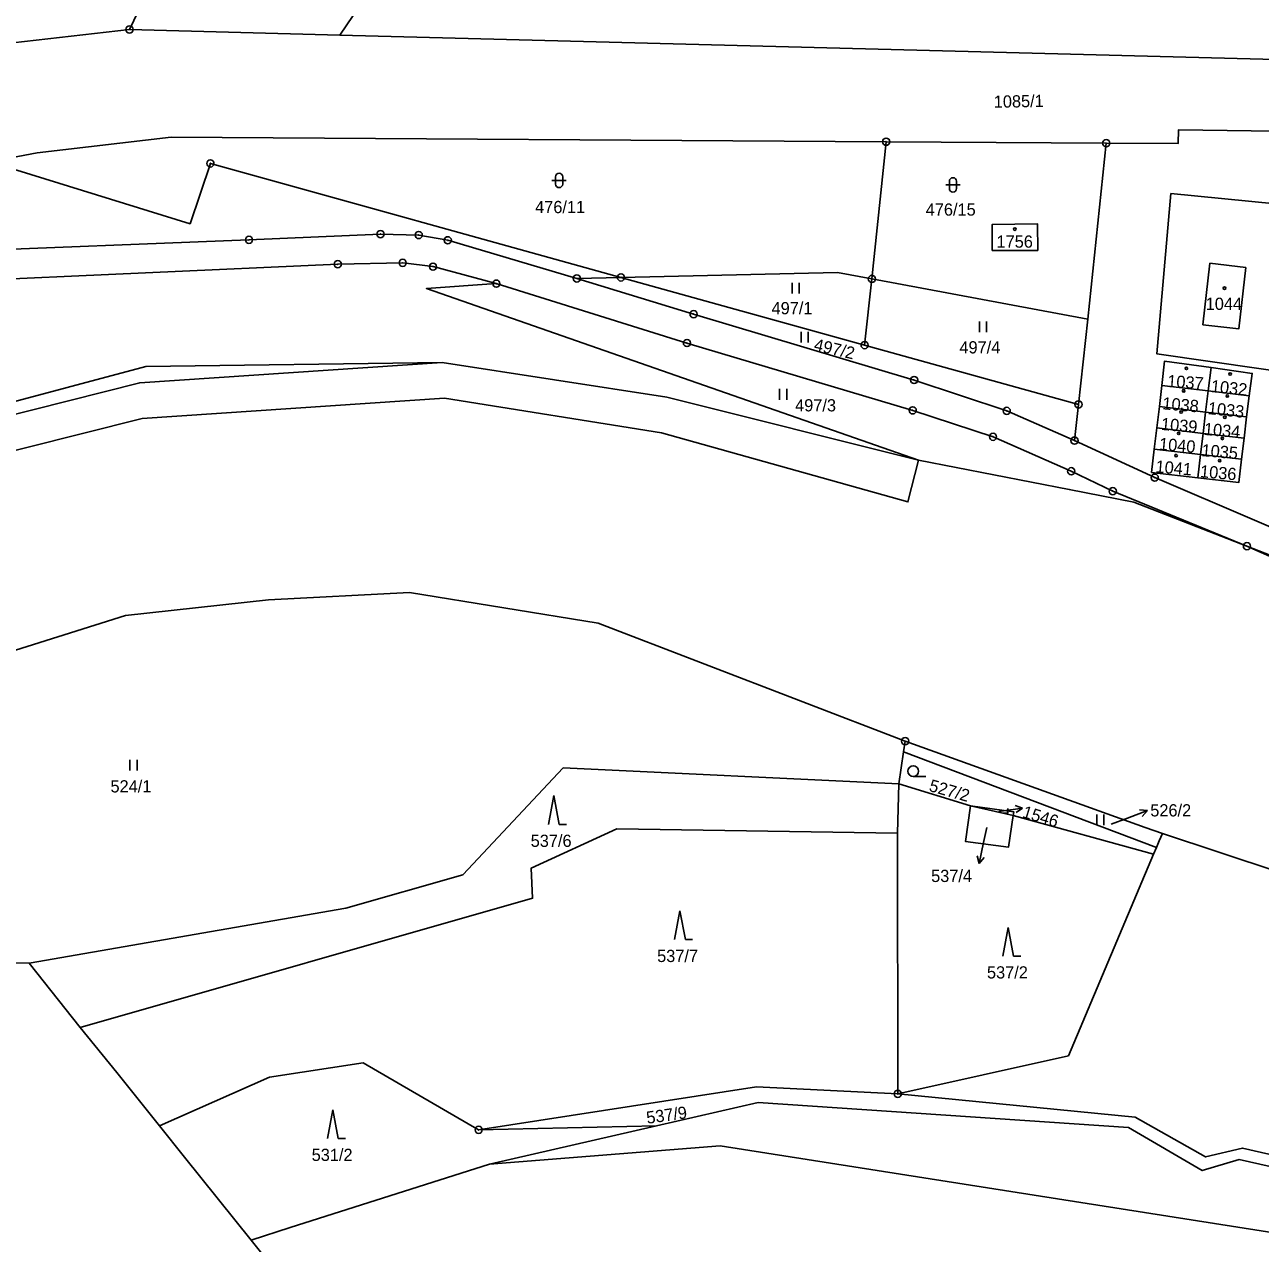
# Model space of a CAD drawing. Extents: x -680203 to -673936, y -1102717 to -1093650.
# Drawn here: x -679656.1 to -679484.2, y -1098720.1 to -1098550.5 of the extents above; entities that cross this region are included whole.
import ezdxf

# ---------------------------------------------------------------- set-up
doc = ezdxf.new("R2010")
doc.units = 0
for name, color, linetype in [('SOxx02xx_Koleje_param další_Popis10', 7, 'Continuous'), ('SOxx02xx_Staničení_Popis10', 7, 'Continuous'), ('SOxxxxxx_Koleje_hlavní_body_Popis10', 7, 'Continuous'), ('SOxxxxxx_Koleje_LN_parametry_Popis10', 7, 'Continuous'), ('SOxxxxxx_Koleje_param další_Popis10', 7, 'Continuous'), ('SOxxxxxx_Osa_bod_P', 7, 'Continuous'), ('x_prac', 7, 'Continuous')]:
    doc.layers.add(name, color=color, linetype=linetype)

msp = doc.modelspace()

# ---------------------------------------------------------------- linework, layer by layer
at = {"layer": 'SOxx02xx_Koleje_param další_Popis10'}
for centre, radius in [((-679641.49, -1098551.18), 0.5), ((-679641.49, -1098551.18), 0.0303), ((-679536.23, -1098566.8), 0.5), ((-679505.61, -1098567), 0.5), ((-679536.23, -1098566.8), 0.0303), ((-679505.61, -1098567), 0.0303), ((-679630.24, -1098569.82), 0.5), ((-679630.24, -1098569.82), 0.0303), ((-679624.87, -1098580.46), 0.5), ((-679606.57, -1098579.66), 0.5), ((-679606.57, -1098579.66), 0.0303), ((-679601.26, -1098579.79), 0.5), ((-679601.26, -1098579.79), 0.0303), ((-679597.22, -1098580.52), 0.5), ((-679624.87, -1098580.46), 0.0303), ((-679597.22, -1098580.52), 0.0303), ((-679612.52, -1098583.85), 0.5), ((-679612.52, -1098583.85), 0.0303), ((-679603.49, -1098583.66), 0.5), ((-679603.49, -1098583.66), 0.0303), ((-679599.27, -1098584.19), 0.5), ((-679599.27, -1098584.19), 0.0303), ((-679579.26, -1098585.83), 0.5), ((-679573.12, -1098585.69), 0.5), ((-679538.21, -1098585.9), 0.5), ((-679590.46, -1098586.55), 0.5), ((-679590.46, -1098586.55), 0.0303), ((-679579.26, -1098585.83), 0.0303), ((-679573.12, -1098585.69), 0.0303), ((-679538.21, -1098585.9), 0.0303), ((-679563.01, -1098590.8), 0.5), ((-679563.01, -1098590.8), 0.0303), ((-679563.94, -1098594.82), 0.5), ((-679563.94, -1098594.82), 0.0303), ((-679539.22, -1098595.11), 0.5), ((-679539.22, -1098595.11), 0.0303), ((-679532.33, -1098599.97), 0.5), ((-679532.33, -1098599.97), 0.0303), ((-679532.53, -1098604.2), 0.5), ((-679532.53, -1098604.2), 0.0303), ((-679519.45, -1098604.27), 0.5), ((-679519.45, -1098604.27), 0.0303), ((-679509.47, -1098603.37), 0.5), ((-679509.47, -1098603.37), 0.0303), ((-679521.36, -1098607.87), 0.5), ((-679521.36, -1098607.87), 0.0303), ((-679510.02, -1098608.41), 0.5), ((-679510.02, -1098608.41), 0.0303), ((-679510.48, -1098612.67), 0.5), ((-679510.48, -1098612.67), 0.0303), ((-679498.86, -1098613.56), 0.5), ((-679498.86, -1098613.56), 0.0303), ((-679504.7, -1098615.44), 0.5), ((-679504.7, -1098615.44), 0.0303), ((-679486.03, -1098623.1), 0.5), ((-679486.03, -1098623.1), 0.0303), ((-679533.58, -1098650.24), 0.5), ((-679533.58, -1098650.24), 0.0303), ((-679534.61, -1098699.34), 0.5), ((-679534.61, -1098699.34), 0.0303), ((-679592.92, -1098704.35), 0.5), ((-679592.92, -1098704.35), 0.0303)]:
    msp.add_circle(centre, radius, dxfattribs=at)
at = {"layer": 'SOxx02xx_Staničení_Popis10'}
for p, q in [((-679517.24, -1098659.55), (-679518.3, -1098659.2)), ((-679520.55, -1098660.02), (-679520.21, -1098659.97)), ((-679520.21, -1098659.97), (-679517.24, -1098659.55)), ((-679517.24, -1098659.55), (-679518.16, -1098660.19)), ((-679504.94, -1098661.81), (-679502.67, -1098660.96)), ((-679502.67, -1098660.96), (-679499.87, -1098659.89)), ((-679499.87, -1098659.89), (-679500.98, -1098659.78)), ((-679499.87, -1098659.89), (-679500.62, -1098660.71)), ((-679522.2, -1098662.27), (-679522.66, -1098664.36)), ((-679522.66, -1098664.36), (-679523.28, -1098667.29)), ((-679523.28, -1098667.29), (-679523.57, -1098666.21)), ((-679523.28, -1098667.29), (-679522.59, -1098666.42))]:
    msp.add_line(p, q, dxfattribs=at)
at = {"layer": 'SOxxxxxx_Koleje_hlavní_body_Popis10'}
for p, q in [((-679582.23, -1098571.69), (-679582.23, -1098572.69)), ((-679581.23, -1098572.69), (-679581.23, -1098571.69)), ((-679582.73, -1098572.19), (-679580.73, -1098572.19)), ((-679527.93, -1098572.81), (-679525.93, -1098572.81)), ((-679527.43, -1098572.31), (-679527.43, -1098573.31)), ((-679526.43, -1098573.31), (-679526.43, -1098572.31)), ((-679549.32, -1098587.95), (-679549.32, -1098586.45)), ((-679548.32, -1098587.95), (-679548.32, -1098586.45)), ((-679523.26, -1098593.33), (-679523.26, -1098591.83)), ((-679522.26, -1098593.33), (-679522.26, -1098591.83)), ((-679548.06, -1098594.77), (-679548.06, -1098593.27)), ((-679547.06, -1098594.77), (-679547.06, -1098593.27)), ((-679551.05, -1098602.72), (-679551.05, -1098601.22)), ((-679550.05, -1098602.72), (-679550.05, -1098601.22)), ((-679641.44, -1098654.34), (-679641.44, -1098652.84)), ((-679640.44, -1098654.34), (-679640.44, -1098652.84)), ((-679532.46, -1098655.17), (-679530.71, -1098655.17)), ((-679582.47, -1098657.83), (-679583.22, -1098661.83)), ((-679581.72, -1098661.83), (-679582.47, -1098657.83)), ((-679519.98, -1098660.27), (-679519.31, -1098660.27)), ((-679519.31, -1098660.27), (-679519.31, -1098659.6)), ((-679506.92, -1098661.93), (-679506.92, -1098660.43)), ((-679505.92, -1098661.93), (-679505.92, -1098660.43)), ((-679581.72, -1098661.83), (-679580.72, -1098661.83)), ((-679564.91, -1098673.86), (-679565.66, -1098677.86)), ((-679564.16, -1098677.86), (-679564.91, -1098673.86)), ((-679519.26, -1098676.16), (-679520.01, -1098680.16)), ((-679518.51, -1098680.16), (-679519.26, -1098676.16)), ((-679564.16, -1098677.86), (-679563.16, -1098677.86)), ((-679518.51, -1098680.16), (-679517.51, -1098680.16)), ((-679613.21, -1098701.55), (-679613.96, -1098705.55)), ((-679612.46, -1098705.55), (-679613.21, -1098701.55)), ((-679612.46, -1098705.55), (-679611.46, -1098705.55))]:
    msp.add_line(p, q, dxfattribs=at)
msp.add_circle((-679532.46, -1098654.42), 0.75, dxfattribs=at)
for centre, start, end in [((-679581.73, -1098571.69), 0, 180), ((-679581.73, -1098572.69), 180, 359.9879), ((-679526.93, -1098572.31), 0, 180), ((-679526.93, -1098573.31), 180, 359.9879)]:
    msp.add_arc(centre, 0.5, start, end, dxfattribs=at)
at = {"layer": 'SOxxxxxx_Koleje_LN_parametry_Popis10'}
msp.add_lwpolyline([(-679486.03, -1098623.1), (-679458.89, -1098635.12), (-679412.72, -1098645.66), (-679435.72, -1098639.39), (-679442.68, -1098637.61), (-679459.74, -1098633.25), (-679460.33, -1098633.1)], close=True, dxfattribs=at)
at = {"layer": 'SOxxxxxx_Koleje_param další_Popis10'}
for centre in [(-679518.33, -1098578.96), (-679489.16, -1098587.18), (-679494.45, -1098598.34), (-679488.36, -1098599.14), (-679494.83, -1098601.47), (-679488.76, -1098602.19), (-679495.18, -1098604.43), (-679489.11, -1098605.15), (-679495.53, -1098607.39), (-679489.46, -1098608.1), (-679495.89, -1098610.49), (-679489.82, -1098611.2)]:
    msp.add_circle(centre, 0.175, dxfattribs=at)
at = {"layer": 'x_prac'}
for p, q in [((-679612.21, -1098551.95), (-679605.21, -1098541.55)), ((-679641.49, -1098551.18), (-679612.21, -1098551.95)), ((-679612.21, -1098551.95), (-679478.16, -1098555.47)), ((-679665.03, -1098570.35), (-679654.33, -1098568.35)), ((-679538.21, -1098585.9), (-679536.23, -1098566.8)), ((-679536.23, -1098566.8), (-679505.61, -1098567)), ((-679505.61, -1098567), (-679508.18, -1098591.48)), ((-679579.26, -1098585.83), (-679573.12, -1098585.69)), ((-679573.12, -1098585.69), (-679539.22, -1098595.11)), ((-679539.22, -1098595.11), (-679538.21, -1098585.9)), ((-679538.21, -1098585.9), (-679508.18, -1098591.48)), ((-679508.18, -1098591.48), (-679509.47, -1098603.37)), ((-679509.47, -1098603.37), (-679539.22, -1098595.11)), ((-679491, -1098598.25), (-679491.43, -1098601.48)), ((-679497.88, -1098600.72), (-679498.22, -1098603.67)), ((-679497.88, -1098600.72), (-679491.43, -1098601.48)), ((-679491.43, -1098601.48), (-679491.78, -1098604.43)), ((-679491.43, -1098601.48), (-679485.72, -1098602.18)), ((-679486.09, -1098605.1), (-679485.72, -1098602.18)), ((-679509.47, -1098603.37), (-679510.02, -1098608.41)), ((-679498.22, -1098603.67), (-679498.57, -1098606.64)), ((-679498.22, -1098603.67), (-679491.78, -1098604.43)), ((-679491.78, -1098604.43), (-679492.12, -1098607.4)), ((-679491.78, -1098604.43), (-679486.09, -1098605.1)), ((-679486.43, -1098608.07), (-679486.09, -1098605.1)), ((-679498.57, -1098606.64), (-679498.92, -1098609.58)), ((-679498.57, -1098606.64), (-679492.12, -1098607.4)), ((-679492.12, -1098607.4), (-679492.47, -1098610.34)), ((-679492.12, -1098607.4), (-679486.43, -1098608.07)), ((-679498.92, -1098609.58), (-679492.47, -1098610.34)), ((-679486.78, -1098611.01), (-679486.43, -1098608.07)), ((-679492.47, -1098610.34), (-679492.85, -1098613.6)), ((-679492.47, -1098610.34), (-679486.78, -1098611.01)), ((-679533.8, -1098651.71), (-679533.58, -1098650.24)), ((-679533.8, -1098651.71), (-679534.47, -1098656.16)), ((-679533.8, -1098651.71), (-679498.62, -1098665.06)), ((-679534.47, -1098656.16), (-679534.63, -1098663.05)), ((-679534.47, -1098656.16), (-679524.5, -1098659.26)), ((-679524.5, -1098659.26), (-679518.56, -1098660.57)), ((-679518.56, -1098660.57), (-679499.01, -1098665.98)), ((-679534.63, -1098663.05), (-679534.61, -1098699.34)), ((-679498.62, -1098665.06), (-679498.23, -1098664.14)), ((-679498.23, -1098664.14), (-679497.79, -1098663.1)), ((-679510.85, -1098694.03), (-679499.01, -1098665.98)), ((-679499.01, -1098665.98), (-679498.62, -1098665.06)), ((-679648.34, -1098690.1), (-679655.47, -1098681.13)), ((-679643.26, -1098696.38), (-679648.34, -1098690.1)), ((-679534.61, -1098699.34), (-679510.85, -1098694.03)), ((-679637.33, -1098703.78), (-679643.26, -1098696.38)), ((-679637.33, -1098703.78), (-679633.82, -1098708.16)), ((-679568.19, -1098703.79), (-679592.92, -1098704.35)), ((-679591.4, -1098709.11), (-679568.19, -1098703.79)), ((-679633.82, -1098708.16), (-679624.58, -1098719.69))]:
    msp.add_line(p, q, dxfattribs=at)
for points in [[(-679605.21, -1098541.55), (-679637.26, -1098542.35), (-679641.49, -1098551.18)], [(-679700.75, -1098564.24), (-679672.36, -1098554.72), (-679641.49, -1098551.18)], [(-679654.33, -1098568.35), (-679635.69, -1098566.16), (-679536.23, -1098566.8)], [(-679396.42, -1098566.65), (-679419.86, -1098566.63), (-679434.82, -1098565.99), (-679495.54, -1098565.13), (-679495.61, -1098567.06), (-679505.61, -1098567)], [(-679573.12, -1098585.69), (-679630.24, -1098569.82), (-679633.06, -1098578.21), (-679657.15, -1098570.78), (-679665.03, -1098570.35)], [(-679467.02, -1098576.91), (-679467.28, -1098579.1), (-679467.7, -1098582.6), (-679469.85, -1098600.45), (-679498.56, -1098596.33), (-679496.62, -1098574.02), (-679467.02, -1098576.91)], [(-679515.12, -1098581.94), (-679515.16, -1098578.24), (-679521.46, -1098578.3), (-679521.46, -1098581.94), (-679515.12, -1098581.94)], [(-679751.21, -1098648.64), (-679749.28, -1098646.32), (-679748.01, -1098644.11), (-679747.13, -1098641.74), (-679742.56, -1098625.94), (-679741.44, -1098623.04), (-679740.09, -1098620.07), (-679737.68, -1098615.71), (-679736.11, -1098613.16), (-679733.23, -1098609.42), (-679729.64, -1098606.47), (-679725.3, -1098603.96), (-679674.11, -1098583.75), (-679667.19, -1098582.11), (-679624.87, -1098580.46), (-679606.57, -1098579.66), (-679601.26, -1098579.79), (-679597.22, -1098580.52), (-679579.26, -1098585.83)], [(-679590.46, -1098586.55), (-679599.27, -1098584.19), (-679603.49, -1098583.66), (-679612.52, -1098583.85), (-679666.07, -1098586.24), (-679672.4, -1098587.6), (-679722.99, -1098607.36), (-679728.67, -1098610.66), (-679733.31, -1098614.93), (-679734.9, -1098617.45), (-679737.01, -1098621.2), (-679738.15, -1098623.52), (-679739.42, -1098626.73), (-679742.77, -1098638.28), (-679744.39, -1098643.98), (-679745.46, -1098646.41), (-679746.79, -1098648.49), (-679749.01, -1098651.14)], [(-679486.17, -1098584.33), (-679491.18, -1098583.72), (-679492.15, -1098592.27), (-679487.14, -1098592.84), (-679486.17, -1098584.33)], [(-679573.12, -1098585.69), (-679542.99, -1098585.01), (-679538.21, -1098585.9)], [(-679531.74, -1098611.12), (-679600.18, -1098587.24), (-679590.46, -1098586.55)], [(-679590.46, -1098586.55), (-679563.94, -1098594.82), (-679532.53, -1098604.2), (-679521.36, -1098607.87), (-679510.48, -1098612.67), (-679504.7, -1098615.44), (-679486.03, -1098623.1)], [(-679510.02, -1098608.41), (-679519.45, -1098604.27), (-679532.33, -1098599.97), (-679563.01, -1098590.8), (-679579.26, -1098585.83)], [(-679746.5, -1098658.57), (-679719.83, -1098631.39), (-679683.73, -1098609.98), (-679639.2, -1098598.09), (-679597.98, -1098597.53)], [(-679597.98, -1098597.53), (-679640.08, -1098600.36), (-679674.82, -1098609.12), (-679708.93, -1098625.9), (-679723.38, -1098638.03), (-679744.6, -1098660.1)], [(-679597.98, -1098597.53), (-679566.74, -1098602.37), (-679531.74, -1098611.12)], [(-679491, -1098598.25), (-679497.49, -1098597.34), (-679497.88, -1098600.72)], [(-679485.72, -1098602.18), (-679485.3, -1098599.06), (-679491, -1098598.25)], [(-679740.99, -1098663.56), (-679719.78, -1098641.49), (-679706.72, -1098630.38), (-679672.61, -1098613.6), (-679639.75, -1098605.35), (-679597.65, -1098602.51), (-679567.5, -1098607.31)], [(-679567.5, -1098607.31), (-679533.19, -1098616.94), (-679531.74, -1098611.12)], [(-679372.92, -1098632.31), (-679375.08, -1098637.15), (-679378.05, -1098640.85), (-679382.57, -1098643.96), (-679387.24, -1098645.6), (-679391.12, -1098645.8), (-679395.51, -1098645.29), (-679414.35, -1098641.04), (-679415.5, -1098639.25), (-679421.34, -1098637.82), (-679423.25, -1098639.03), (-679458, -1098631.12), (-679459.29, -1098630.68), (-679471.13, -1098625.41), (-679498.86, -1098613.56), (-679510.02, -1098608.41)], [(-679498.92, -1098609.58), (-679499.31, -1098612.84), (-679492.85, -1098613.6)], [(-679486.03, -1098623.1), (-679501.79, -1098616.97), (-679510.76, -1098615.21), (-679531.74, -1098611.12)], [(-679492.85, -1098613.6), (-679487.16, -1098614.26), (-679486.78, -1098611.01)], [(-679412.72, -1098645.66), (-679435.72, -1098639.39), (-679442.68, -1098637.61), (-679459.74, -1098633.25), (-679460.33, -1098633.1), (-679486.03, -1098623.1)], [(-679533.58, -1098650.24), (-679576.3, -1098633.84), (-679602.55, -1098629.55), (-679622.15, -1098630.56), (-679642.03, -1098632.75), (-679665.18, -1098640.05), (-679676.99, -1098644.2), (-679701.93, -1098659.24), (-679729.05, -1098682.76)], [(-679497.79, -1098663.1), (-679500.19, -1098662.24), (-679533.58, -1098650.24)], [(-679655.47, -1098681.13), (-679611.38, -1098673.47), (-679595.13, -1098668.86), (-679581.16, -1098653.96), (-679534.47, -1098656.16)], [(-679524.5, -1098659.26), (-679525.17, -1098664.22), (-679519.21, -1098665.02), (-679518.56, -1098660.57)], [(-679518.56, -1098660.57), (-679518.48, -1098660.07), (-679524.5, -1098659.26)], [(-679648.34, -1098690.1), (-679585.42, -1098672.11), (-679585.62, -1098667.93), (-679573.71, -1098662.43), (-679534.63, -1098663.05)], [(-678902.07, -1098794.22), (-678994.34, -1098793.28), (-679089.82, -1098757.03), (-679219.58, -1098726.45), (-679290.48, -1098715.53), (-679368.28, -1098699.15), (-679441.53, -1098681.76), (-679497.79, -1098663.1)], [(-679732.44, -1098732.21), (-679706.86, -1098707.72), (-679678.41, -1098680.7), (-679655.47, -1098681.13)], [(-679592.92, -1098704.35), (-679609, -1098695), (-679622, -1098697), (-679637.33, -1098703.78)], [(-679592.92, -1098704.35), (-679554.25, -1098698.36), (-679534.61, -1098699.34)], [(-679369, -1098750.72), (-679371.16, -1098734.33), (-679381.44, -1098729.39), (-679412.57, -1098725.33), (-679487.12, -1098708.47), (-679492.25, -1098710.02), (-679502.52, -1098704.03), (-679554.02, -1098700.55), (-679568.19, -1098703.79)], [(-679534.61, -1098699.34), (-679501.57, -1098702.58), (-679491.79, -1098708.11), (-679486.66, -1098706.88), (-679415.21, -1098723.19), (-679381.01, -1098727.97), (-679376.29, -1098730.06)], [(-679461.63, -1098731.1), (-679467.46, -1098728.11), (-679475.21, -1098719.8), (-679559.32, -1098706.59), (-679591.4, -1098709.11)], [(-679624.58, -1098719.69), (-679619.14, -1098717.95), (-679591.4, -1098709.11)], [(-679624.58, -1098719.69), (-679596.43, -1098754.83), (-679656.71, -1098808.88)]]:
    msp.add_lwpolyline(points, dxfattribs=at)

# ---------------------------------------------------------------- texts
at = {"layer": 'SOxxxxxx_Osa_bod_P'}
for s, rotation, p in [('1085/1', 1, (-679521.24, -1098562.08)), ('497/2', 347, (-679546.37, -1098595.83)), ('1037', 356, (-679497.16, -1098600.94)), ('1032', 354, (-679491.11, -1098601.64)), ('1038', 355, (-679497.85, -1098604.04)), ('1033', 354, (-679491.53, -1098604.71)), ('1039', 355, (-679498.04, -1098606.91)), ('1034', 355, (-679492.07, -1098607.61)), ('1040', 355, (-679498.31, -1098609.69)), ('1035', 355, (-679492.4, -1098610.56)), ('1041', 355, (-679498.8, -1098612.83)), ('1036', 355, (-679492.61, -1098613.5)), ('527/2', 344, (-679530.38, -1098657.15)), ('1546', 343, (-679517.4, -1098660.81)), ('537/9', 8, (-679569.47, -1098703.52))]:
    msp.add_text(s, height=1.7, rotation=rotation, dxfattribs=at).set_placement(p)
for s, p in [('476/11', (-679585.06, -1098576.74)), ('476/15', (-679530.72, -1098577.09)), ('1756', (-679520.87, -1098581.55)), ('1044', (-679491.77, -1098590.21)), ('497/1', (-679552.17, -1098590.82)), ('497/4', (-679526.03, -1098596.27)), ('497/3', (-679548.89, -1098604.34)), ('524/1', (-679644.14, -1098657.38)), ('526/2', (-679499.48, -1098660.72)), ('537/6', (-679585.68, -1098664.96)), ('537/4', (-679529.97, -1098669.85)), ('537/7', (-679568.09, -1098680.99)), ('537/2', (-679522.2, -1098683.28)), ('531/2', (-679616.15, -1098708.68))]:
    msp.add_text(s, height=1.7, dxfattribs=at).set_placement(p)

doc.saveas('drawing.dxf')
